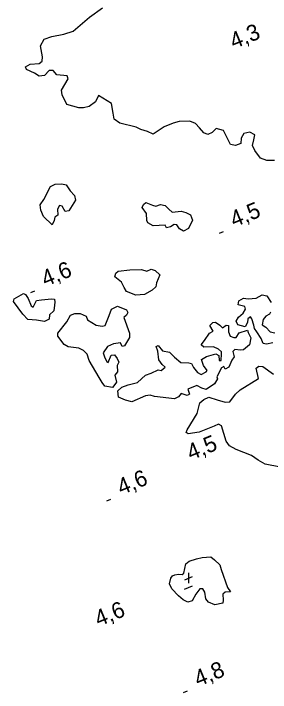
# Model space of a CAD drawing. Extents: x 362852 to 366875, y 5563573 to 5566479.
# Drawn here: x 364661 to 364723.3, y 5565314.4 to 5565479.3 of the extents above; entities that cross this region are included whole.
import ezdxf

# ---------------------------------------------------------------- set-up
doc = ezdxf.new("R2010")
doc.units = 0
doc.layers.add('Niveau 3', color=7, linetype='Continuous')
doc.layers.add('Niveau 4', color=7, linetype='Continuous')

msp = doc.modelspace()

# ---------------------------------------------------------------- linework, layer by layer
at = {"layer": 'Niveau 3'}
for p, q in [((364711.03, 5565426), (364711.99, 5565426.39)), ((364665.24, 5565411.58), (364666.2, 5565411.97)), ((364683.64, 5565360.98), (364684.6, 5565361.37)), ((364702.55, 5565341.82), (364704.43, 5565342.61)), ((364703.49, 5565343.5), (364703.44, 5565340.98)), ((364702.47, 5565339.54), (364704.41, 5565340.33)), ((364702.3, 5565314.44), (364703.26, 5565314.83))]:
    msp.add_line(p, q, dxfattribs=at)
at = {"layer": 'Niveau 4'}
for points in [[(364719.01, 5565447.3), (364719.32, 5565448.67), (364719.56, 5565449.9), (364718.37, 5565450.53), (364716.9, 5565450.17), (364716.23, 5565449.08), (364716.16, 5565447.74), (364714.91, 5565447.29), (364713.69, 5565447.54), (364713.03, 5565448.83), (364712, 5565450.89), (364710.15, 5565451.44), (364709.2, 5565450.42), (364708.16, 5565449.93), (364707.16, 5565450.39), (364706.11, 5565451.58), (364705.18, 5565452.63), (364703.77, 5565453.17), (364701.19, 5565453.1), (364699.74, 5565452.69), (364697.61, 5565451.82), (364694.87, 5565450.01), (364693.53, 5565450.7), (364691.91, 5565451.15), (364690.74, 5565451.73), (364686.84, 5565452.74), (364685.41, 5565453.64), (364685.18, 5565455.11), (364684.81, 5565457.51), (364681.66, 5565459.39), (364680.91, 5565457.9), (364679.41, 5565456.72), (364678.04, 5565456.41), (364676.86, 5565456.41), (364673.95, 5565457.27), (364672.8, 5565459.6), (364672.65, 5565460.73), (364674.24, 5565463.5), (364674.06, 5565464.24), (364671.55, 5565464.45), (364670.67, 5565465.52), (364669.64, 5565465.47), (364668.52, 5565464.26), (364667.27, 5565464.12), (364666.08, 5565464.87), (364664.18, 5565465.71), (364663.92, 5565466.35), (364665.07, 5565467.01), (364667.23, 5565467.22), (364667.94, 5565467.76), (364668.02, 5565468.79), (364667.59, 5565471.48), (364668.48, 5565473.09), (364670.31, 5565473.78), (364673.21, 5565474.29), (364675.51, 5565475.05), (364679.45, 5565478.48), (364682.63, 5565480.73)], [(364724.32, 5565443.63), (364722.47, 5565443.62), (364720.96, 5565444.24), (364719.57, 5565446.1), (364719.01, 5565447.3)], [(364670.4, 5565428.01), (364668.3, 5565430.07), (364667.64, 5565431.54), (364667.52, 5565432.86), (364668.36, 5565434.14), (364669.98, 5565437.3), (364671.11, 5565437.89), (364672.74, 5565438), (364673.81, 5565437.69), (364674.78, 5565436.23), (364675.79, 5565435.15), (364676.07, 5565434.02), (364674.41, 5565431.4), (364673.55, 5565431.23), (364672.82, 5565432.55), (364672.21, 5565432.67), (364671.68, 5565431.84), (364671.78, 5565430.38), (364671.05, 5565429.89), (364670.89, 5565429.08), (364670.4, 5565428.01)], [(364698.1, 5565427.3), (364697.78, 5565427.92), (364694.91, 5565427.79), (364693.62, 5565428.51), (364693.38, 5565429.09), (364693.26, 5565430.73), (364692.21, 5565432.23), (364692.55, 5565432.92), (364693.1, 5565433.4), (364694.7, 5565432.82), (364695.51, 5565432.53), (364696.7, 5565432.95), (364697.79, 5565432.72), (364698.68, 5565431.78), (364699.51, 5565431.12), (364701.72, 5565431.35), (364702.8, 5565430.98), (364703.98, 5565430.41), (364704.45, 5565429.11), (364703.51, 5565427.16), (364702.25, 5565426.45), (364701.26, 5565427.04), (364700.68, 5565427.99), (364700.02, 5565428.09), (364699.07, 5565427.51), (364698.1, 5565427.3)], [(364690.7, 5565410.95), (364688.41, 5565411.81), (364687.89, 5565412.78), (364687.21, 5565414.12), (364685.62, 5565415.4), (364685.84, 5565416.24), (364686.42, 5565416.79), (364689.23, 5565417.07), (364692.1, 5565417.2), (364693.39, 5565416.79), (364694.45, 5565417.23), (364695.38, 5565416.93), (364696.5, 5565415.89), (364695.74, 5565413.96), (364695.54, 5565412.94), (364694.63, 5565412.13), (364692.8, 5565411.13), (364691.73, 5565411), (364690.7, 5565410.95)], [(364670.81, 5565407.12), (364669.78, 5565406.13), (364669.64, 5565405.14), (364668.53, 5565404.5), (364666.57, 5565404.87), (364664.52, 5565405.02), (364663.3, 5565406.32), (364661.04, 5565409.38), (364661.14, 5565410.05), (364663.47, 5565411.32), (364663.95, 5565411.08), (364664.55, 5565410.08), (364665.27, 5565408.32), (364665.77, 5565408.03), (364666.6, 5565409.62), (364667.83, 5565409.81), (364670.27, 5565410.07), (364670.94, 5565409.97), (364671.06, 5565409.21), (364670.99, 5565408.5), (364670.81, 5565407.12)], [(364717.19, 5565403.21), (364715.42, 5565403.73), (364715, 5565404.61), (364715.64, 5565405.62), (364716.74, 5565406.57), (364717.27, 5565407.54), (364717.14, 5565408.17), (364715.49, 5565408.55), (364715.69, 5565409.57), (364716.79, 5565410.21), (364717.97, 5565410.07), (364719.91, 5565410.19), (364721.31, 5565411.01), (364722.48, 5565410.75), (364723.53, 5565409.12)], [(364685.03, 5565388.49), (364683.15, 5565388.84), (364682.49, 5565389.69), (364681.83, 5565390.97), (364679.34, 5565395.06), (364678.88, 5565396.61), (364677.96, 5565397.48), (364676.87, 5565398.02), (364674.29, 5565398.39), (364673.32, 5565398.93), (364671.79, 5565400.98), (364671.81, 5565401.67), (364673.97, 5565404.43), (364674.84, 5565406.1), (364675.87, 5565406.46), (364677.16, 5565406.5), (364678.62, 5565405.85), (364678.99, 5565404.94), (364681.07, 5565403.68), (364682.49, 5565403.39), (364683.28, 5565403.59), (364684.22, 5565405.98), (364684.83, 5565407.53), (364686.22, 5565408.23), (364688.43, 5565407.4), (364688.79, 5565406.68), (364688.41, 5565406.08), (364687.78, 5565405.51), (364689.16, 5565401.72), (364689.16, 5565400.66), (364687.95, 5565398.61), (364687.38, 5565398.49), (364686.97, 5565399.32), (364685.25, 5565399.11), (364683.84, 5565398.47), (364682.8, 5565396.92), (364683.09, 5565395.92), (364683.63, 5565394.77), (364684.02, 5565394.56), (364684.7, 5565396.39), (364685.5, 5565396.41), (364686.16, 5565395.56), (364686.61, 5565394.63), (364686.19, 5565393.83), (364686.21, 5565392.28), (364685.61, 5565391.47), (364685.98, 5565389.82), (364685.6, 5565389.23), (364685.03, 5565388.49)], [(364723.36, 5565406.81), (364723.14, 5565406.28), (364722.26, 5565405.86), (364721.55, 5565405.01), (364721.31, 5565403.73), (364722.25, 5565403.17), (364723.28, 5565402.04), (364724.39, 5565401.75)], [(364720.05, 5565402.02), (364719.52, 5565402.86), (364719.32, 5565403.65), (364718.86, 5565405.2), (364718.48, 5565405.67), (364717.88, 5565405.17), (364717.79, 5565404.33), (364717.19, 5565403.21)], [(364696.25, 5565395.24), (364696.01, 5565397.32), (364695.66, 5565398.48), (364696.11, 5565398.73), (364697.16, 5565397.41), (364698.86, 5565397.06), (364700.04, 5565395.86), (364701.62, 5565394.58), (364703.52, 5565394.5), (364704.21, 5565394.34), (364704.68, 5565393.35), (364705.68, 5565392.14), (364706.55, 5565391.69), (364707.8, 5565392.27), (364708.03, 5565392.62), (364707.09, 5565393.85), (364706.63, 5565395.27), (364707.87, 5565396.04), (364710.08, 5565396.7), (364710.8, 5565396.31), (364710.89, 5565395.04), (364711.38, 5565395.06), (364711.52, 5565396.67), (364711.45, 5565397.14), (364710.75, 5565397.79), (364709.53, 5565398.34), (364707.23, 5565398.33), (364706.57, 5565398.87), (364707.37, 5565399.94), (364708.53, 5565401.67), (364709.44, 5565402.17), (364708.69, 5565403.54), (364709.39, 5565404.26), (364710.04, 5565404.34), (364711.07, 5565403.65), (364711.72, 5565402.98), (364712.64, 5565403.61), (364713.21, 5565403.59), (364713.17, 5565402.02), (364713.61, 5565400.96), (364714.44, 5565400.61), (364715.04, 5565400.67), (364715.76, 5565401.78), (364717.79, 5565402.43), (364717.96, 5565401.88), (364718.56, 5565400.57), (364718.28, 5565398.83), (364716.83, 5565397.68), (364716.05, 5565397.6), (364714.7, 5565397.73), (364714.2, 5565397.28), (364714.57, 5565395.93), (364714.02, 5565395.15), (364713.28, 5565393.47), (364712.37, 5565392.97), (364712.03, 5565393.64), (364711.49, 5565393.29), (364710.35, 5565391.08), (364710.47, 5565390.63), (364709.81, 5565389.36), (364707.76, 5565388.02), (364706.67, 5565388.38), (364705.48, 5565389.01), (364703.3, 5565388.11), (364703.68, 5565386.9), (364703.13, 5565386.55), (364701.7, 5565387.01), (364701.08, 5565386.26), (364700.11, 5565385.74), (364695.2, 5565386.33), (364694.19, 5565386.66), (364693.02, 5565386.49), (364689.69, 5565385.05), (364688.17, 5565385.42), (364686.49, 5565386.17), (364686.37, 5565387.67), (364687.29, 5565388.61), (364688.8, 5565389.17), (364691.11, 5565389.75), (364693.07, 5565391.49), (364694.42, 5565391.99), (364696.08, 5565392.8), (364696.84, 5565392.61), (364697.8, 5565393.44), (364697.1, 5565394.09), (364696.25, 5565395.24)], [(364723.94, 5565399.39), (364722.41, 5565399.01), (364721.58, 5565399.22), (364721.09, 5565400.39), (364720.05, 5565402.02)], [(364725.77, 5565369.18), (364722.1, 5565369.91), (364720.34, 5565370.87), (364718.75, 5565372.02), (364715.03, 5565373.47), (364713.42, 5565374.37), (364712.65, 5565375.48), (364711.5, 5565379.18), (364710.77, 5565379.57), (364709.71, 5565379.13), (364706.1, 5565377.64), (364703.39, 5565377.27), (364702.94, 5565377.59), (364703.17, 5565378.24), (364705.59, 5565382.17), (364706.2, 5565384.78), (364707.16, 5565385.62), (364708.43, 5565386.14), (364710.43, 5565385.53), (364712.35, 5565384.95), (364713.49, 5565385.05), (364714.84, 5565386.91), (364716.04, 5565387.91), (364720.42, 5565390.71), (364719.9, 5565393.18), (364720.51, 5565393.67), (364721.53, 5565393.6), (364724.09, 5565391.78)], [(364700.17, 5565343), (364701.04, 5565343.17), (364701.94, 5565343.11), (364702.32, 5565343.39), (364702.82, 5565345.65), (364703.66, 5565346.31), (364705.43, 5565346.85), (364706.77, 5565347.22), (364708.87, 5565347.4), (364709.82, 5565346.61), (364711.11, 5565345.46), (364711.39, 5565344.33), (364712.96, 5565339.93), (364713.65, 5565338.84), (364712.38, 5565338.76), (364711.81, 5565338.33), (364711.91, 5565336.88), (364711.78, 5565336.14), (364709.84, 5565335.71), (364708.34, 5565336.34), (364707.68, 5565337.19), (364707.43, 5565338.83), (364706.94, 5565339.57), (364706.2, 5565339.57), (364705.23, 5565338.3), (364704.34, 5565336.69), (364703.28, 5565336.37), (364702.14, 5565336.9), (364701.02, 5565337.93), (364699.41, 5565339.58), (364698.85, 5565340.78), (364699.21, 5565342.17), (364699.59, 5565342.76), (364700.17, 5565343)]]:
    msp.add_lwpolyline(points, dxfattribs=at)

# ---------------------------------------------------------------- texts
at = {"layer": 'Niveau 3'}
for s, rotation, p in [('    4,3', 22.0899, (364709.04, 5565468.47)), ('4,5  ', 22.09, (364714.54, 5565427.36)), ('4,6  ', 22.09, (364668.75, 5565412.94)), ('    4,5', 22.0899, (364698.62, 5565368.55)), ('4,6  ', 22.09, (364687.15, 5565362.34)), ('    4,6', 22.0899, (364676.25, 5565328.18)), ('4,8  ', 22.09, (364705.81, 5565315.8))]:
    msp.add_text(s, height=3.93, rotation=rotation, dxfattribs=at).set_placement(p)

doc.saveas('drawing.dxf')
